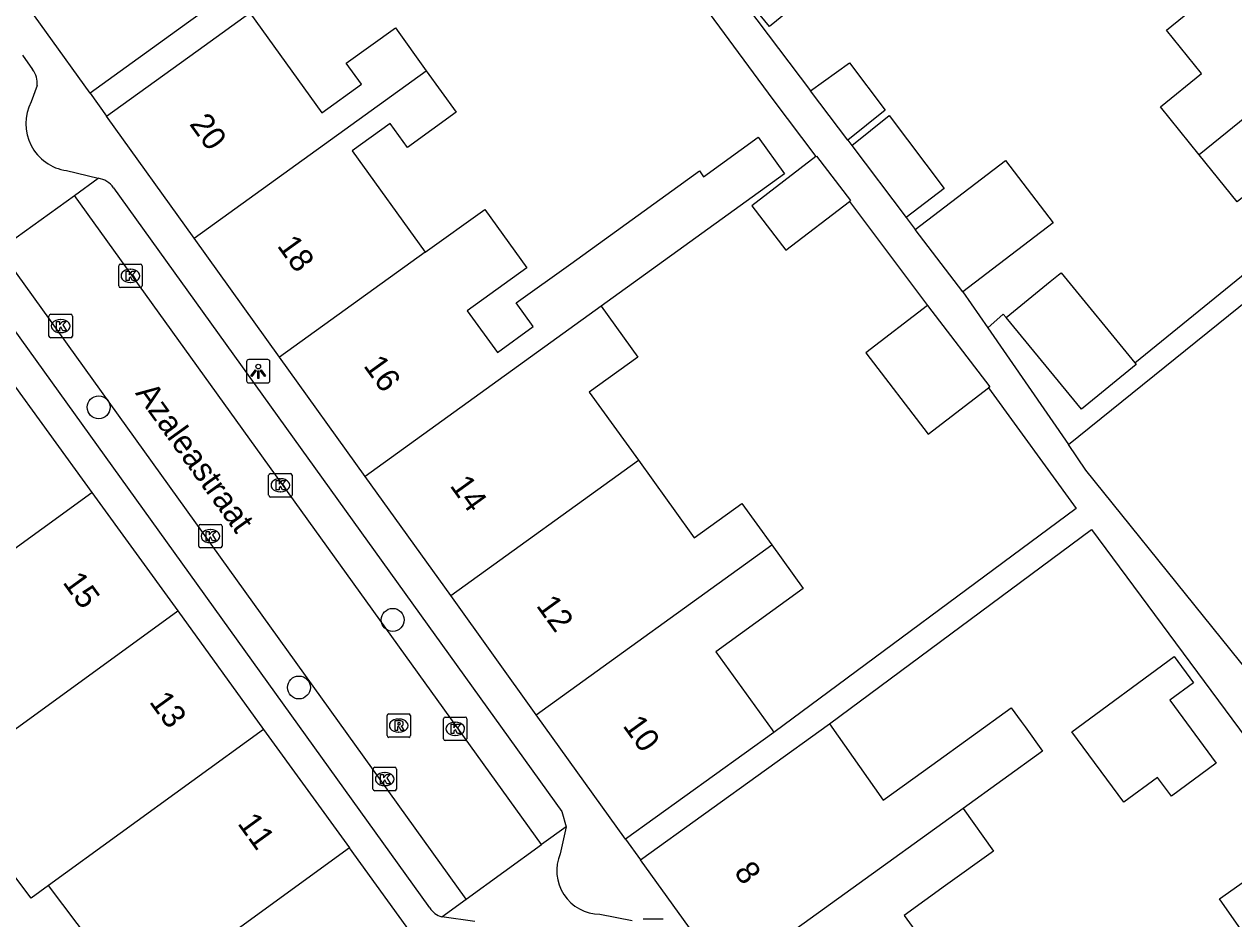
# Model space of a CAD drawing. Extents: x 161882 to 162509, y 381687 to 382379.
# Drawn here: x 162171.9 to 162223.5, y 381942.8 to 381980.9 of the extents above; entities that cross this region are included whole.
import ezdxf

# ---------------------------------------------------------------- set-up
doc = ezdxf.new("R2010")
doc.units = 0
for name, color, linetype in [('IMGEO_Boom', 7, 'Continuous'), ('IMGEO_Brandkraan', 7, 'Continuous'), ('IMGEO_Kolk', 7, 'Continuous'), ('IMGEO_Lichtpunt', 7, 'Continuous'), ('IMGEO_Openbare_ruimte_label', 7, 'Continuous'), ('IMGEO_Pand', 7, 'Continuous'), ('IMGEO_Pand_nummerreeks', 7, 'Continuous'), ('IMGEO_Rijbaan_lokaal_open', 7, 'Continuous'), ('IMGEO_Rioolput', 7, 'Continuous'), ('IMGEO_Voetpad_open', 7, 'Continuous')]:
    doc.layers.add(name, color=color, linetype=linetype)

msp = doc.modelspace()

# ---------------------------------------------------------------- linework, layer by layer
at = {"layer": 'IMGEO_Boom'}
for centre in [(162175.078, 381964.578), (162187.627, 381955.507), (162183.621, 381952.624)]:
    msp.add_circle(centre, 0.489, dxfattribs=at)
at = {"layer": 'IMGEO_Brandkraan'}
msp.add_line((162198.318, 381942.755), (162199.17, 381942.755), dxfattribs=at)
msp.add_lwpolyline([(162198.318, 381942.755), (162199.17, 381942.755)], dxfattribs=at)
at = {"layer": 'IMGEO_Kolk'}
for p, q in [((162175.93, 381969.757), (162175.93, 381970.609)), ((162176.005, 381970.683), (162176.857, 381970.683)), ((162176.418, 381970.463), (162176.443, 381970.463)), ((162176.931, 381970.609), (162176.931, 381969.757)), ((162176.857, 381969.683), (162176.005, 381969.683)), ((162176.441, 381969.903), (162176.416, 381969.903)), ((162172.955, 381967.616), (162172.955, 381968.468)), ((162173.03, 381968.542), (162173.882, 381968.542)), ((162173.956, 381968.468), (162173.956, 381967.616)), ((162173.443, 381968.322), (162173.468, 381968.322)), ((162173.882, 381967.542), (162173.03, 381967.542)), ((162173.466, 381967.762), (162173.441, 381967.762)), ((162182.331, 381960.823), (162182.331, 381961.675)), ((162182.406, 381961.749), (162183.258, 381961.749)), ((162183.332, 381961.675), (162183.332, 381960.823)), ((162182.819, 381961.529), (162182.844, 381961.529)), ((162183.258, 381960.749), (162182.406, 381960.749)), ((162182.842, 381960.969), (162182.817, 381960.969)), ((162179.346, 381958.655), (162179.346, 381959.507)), ((162179.421, 381959.581), (162180.273, 381959.581)), ((162179.834, 381959.361), (162179.859, 381959.361)), ((162180.347, 381959.507), (162180.347, 381958.655)), ((162180.273, 381958.581), (162179.421, 381958.581)), ((162179.857, 381958.801), (162179.832, 381958.801)), ((162189.867, 381951.359), (162190.719, 381951.359)), ((162189.792, 381950.433), (162189.792, 381951.285)), ((162190.28, 381951.139), (162190.305, 381951.139)), ((162190.793, 381951.285), (162190.793, 381950.433)), ((162190.719, 381950.359), (162189.867, 381950.359)), ((162190.303, 381950.579), (162190.278, 381950.579)), ((162186.783, 381948.291), (162186.783, 381949.143)), ((162186.858, 381949.217), (162187.71, 381949.217)), ((162187.271, 381948.997), (162187.296, 381948.997)), ((162187.784, 381949.143), (162187.784, 381948.291)), ((162187.294, 381948.437), (162187.269, 381948.437)), ((162187.71, 381948.217), (162186.858, 381948.217))]:
    msp.add_line(p, q, dxfattribs=at)
for points in [[(162175.93, 381969.757), (162175.93, 381970.609)], [(162176.005, 381970.683), (162176.857, 381970.683)], [(162176.931, 381970.609), (162176.931, 381969.757)], [(162176.251, 381970.383), (162176.374, 381970.383), (162176.374, 381970.232), (162176.504, 381970.383), (162176.668, 381970.383), (162176.522, 381970.232), (162176.675, 381969.983), (162176.523, 381969.983), (162176.438, 381970.147), (162176.374, 381970.08), (162176.374, 381969.983), (162176.251, 381969.983), (162176.251, 381970.383)], [(162176.857, 381969.683), (162176.005, 381969.683)], [(162172.955, 381967.616), (162172.955, 381968.468)], [(162173.03, 381968.542), (162173.882, 381968.542)], [(162173.956, 381968.468), (162173.956, 381967.616)], [(162173.276, 381968.242), (162173.399, 381968.242), (162173.399, 381968.091), (162173.529, 381968.242), (162173.693, 381968.242), (162173.547, 381968.091), (162173.7, 381967.842), (162173.548, 381967.842), (162173.463, 381968.006), (162173.399, 381967.939), (162173.399, 381967.842), (162173.276, 381967.842), (162173.276, 381968.242)], [(162173.882, 381967.542), (162173.03, 381967.542)], [(162182.331, 381960.823), (162182.331, 381961.675)], [(162182.406, 381961.749), (162183.258, 381961.749)], [(162183.332, 381961.675), (162183.332, 381960.823)], [(162182.652, 381961.449), (162182.775, 381961.449), (162182.775, 381961.298), (162182.905, 381961.449), (162183.069, 381961.449), (162182.923, 381961.298), (162183.076, 381961.049), (162182.924, 381961.049), (162182.839, 381961.213), (162182.775, 381961.146), (162182.775, 381961.049), (162182.652, 381961.049), (162182.652, 381961.449)], [(162183.258, 381960.749), (162182.406, 381960.749)], [(162179.346, 381958.655), (162179.346, 381959.507)], [(162179.421, 381959.581), (162180.273, 381959.581)], [(162179.667, 381959.281), (162179.79, 381959.281), (162179.79, 381959.13), (162179.92, 381959.281), (162180.084, 381959.281), (162179.938, 381959.13), (162180.091, 381958.881), (162179.939, 381958.881), (162179.854, 381959.045), (162179.79, 381958.978), (162179.79, 381958.881), (162179.667, 381958.881), (162179.667, 381959.281)], [(162180.347, 381959.507), (162180.347, 381958.655)], [(162180.273, 381958.581), (162179.421, 381958.581)], [(162189.867, 381951.359), (162190.719, 381951.359)], [(162189.792, 381950.433), (162189.792, 381951.285)], [(162190.113, 381951.059), (162190.236, 381951.059), (162190.236, 381950.908), (162190.366, 381951.059), (162190.53, 381951.059), (162190.384, 381950.908), (162190.537, 381950.659), (162190.385, 381950.659), (162190.3, 381950.823), (162190.236, 381950.756), (162190.236, 381950.659), (162190.113, 381950.659), (162190.113, 381951.059)], [(162190.793, 381951.285), (162190.793, 381950.433)], [(162190.719, 381950.359), (162189.867, 381950.359)], [(162186.783, 381948.291), (162186.783, 381949.143)], [(162186.858, 381949.217), (162187.71, 381949.217)], [(162187.104, 381948.917), (162187.227, 381948.917), (162187.227, 381948.766), (162187.357, 381948.917), (162187.521, 381948.917), (162187.375, 381948.766), (162187.528, 381948.517), (162187.376, 381948.517), (162187.291, 381948.681), (162187.227, 381948.614), (162187.227, 381948.517), (162187.104, 381948.517), (162187.104, 381948.917)], [(162187.784, 381949.143), (162187.784, 381948.291)], [(162187.71, 381948.217), (162186.858, 381948.217)]]:
    msp.add_lwpolyline(points, dxfattribs=at)
for centre, start, end in [((162176.007, 381970.607), 91.552, 178.448), ((162176.007, 381970.607), 91.552, 178.448), ((162176.855, 381970.607), 1.552, 88.448), ((162176.855, 381970.607), 1.552, 88.448), ((162176.007, 381969.759), 181.552, 268.448), ((162176.007, 381969.759), 181.552, 268.448), ((162176.855, 381969.759), 271.552, 358.448), ((162176.855, 381969.759), 271.552, 358.448), ((162173.032, 381968.466), 91.552, 178.448), ((162173.032, 381968.466), 91.552, 178.448), ((162173.88, 381968.466), 1.552, 88.448), ((162173.88, 381968.466), 1.552, 88.448), ((162173.032, 381967.618), 181.552, 268.448), ((162173.032, 381967.618), 181.552, 268.448), ((162173.88, 381967.618), 271.552, 358.448), ((162173.88, 381967.618), 271.552, 358.448), ((162182.408, 381961.673), 91.552, 178.448), ((162182.408, 381961.673), 91.552, 178.448), ((162183.256, 381961.673), 1.552, 88.448), ((162183.256, 381961.673), 1.552, 88.448), ((162182.408, 381960.825), 181.552, 268.448), ((162182.408, 381960.825), 181.552, 268.448), ((162183.256, 381960.825), 271.552, 358.448), ((162183.256, 381960.825), 271.552, 358.448), ((162179.423, 381959.505), 91.552, 178.448), ((162179.423, 381959.505), 91.552, 178.448), ((162180.271, 381959.505), 1.552, 88.448), ((162180.271, 381959.505), 1.552, 88.448), ((162179.423, 381958.657), 181.552, 268.448), ((162179.423, 381958.657), 181.552, 268.448), ((162180.271, 381958.657), 271.552, 358.448), ((162180.271, 381958.657), 271.552, 358.448), ((162189.869, 381951.283), 91.552, 178.448), ((162189.869, 381951.283), 91.552, 178.448), ((162190.717, 381951.283), 1.552, 88.448), ((162190.717, 381951.283), 1.552, 88.448), ((162189.869, 381950.435), 181.552, 268.448), ((162189.869, 381950.435), 181.552, 268.448), ((162190.717, 381950.435), 271.552, 358.448), ((162190.717, 381950.435), 271.552, 358.448), ((162186.86, 381949.141), 91.552, 178.448), ((162186.86, 381949.141), 91.552, 178.448), ((162187.708, 381949.141), 1.552, 88.448), ((162187.708, 381949.141), 1.552, 88.448), ((162186.86, 381948.293), 181.552, 268.448), ((162186.86, 381948.293), 181.552, 268.448), ((162187.708, 381948.293), 271.552, 358.448), ((162187.708, 381948.293), 271.552, 358.448)]:
    msp.add_arc(centre, 0.0765, start, end, dxfattribs=at)
for centre, major_axis, ratio, start_param, end_param in [((162176.417, 381970.183), (-0.387, 0.002), 0.722429, 4.712389, 7.853982), ((162176.442, 381970.183), (-0.39, 0.002), 0.717154, 1.570796, 4.712389), ((162173.442, 381968.042), (-0.387, 0.002), 0.722429, 4.712389, 7.853982), ((162173.467, 381968.042), (-0.39, 0.002), 0.717154, 1.570796, 4.712389), ((162182.818, 381961.249), (-0.387, 0.002), 0.722429, 4.712389, 7.853982), ((162182.843, 381961.249), (-0.39, 0.002), 0.717154, 1.570796, 4.712389), ((162179.833, 381959.081), (-0.387, 0.002), 0.722429, 4.712389, 7.853982), ((162179.858, 381959.081), (-0.39, 0.002), 0.717154, 1.570796, 4.712389), ((162190.279, 381950.859), (-0.387, 0.002), 0.722429, 4.712389, 7.853982), ((162190.304, 381950.859), (-0.39, 0.002), 0.717154, 1.570796, 4.712389), ((162187.27, 381948.717), (-0.387, 0.002), 0.722429, 4.712389, 7.853982), ((162187.295, 381948.717), (-0.39, 0.002), 0.717154, 1.570796, 4.712389)]:
    msp.add_ellipse(centre, major_axis=major_axis, ratio=ratio, start_param=start_param, end_param=end_param, dxfattribs=at)
at = {"layer": 'IMGEO_Lichtpunt'}
for p, q in [((162181.389, 381966.515), (162181.389, 381965.708)), ((162181.389, 381966.515), (162181.389, 381965.708)), ((162182.291, 381966.61), (162181.483, 381966.61)), ((162182.291, 381966.61), (162181.483, 381966.61)), ((162182.385, 381965.708), (162182.385, 381966.515)), ((162182.385, 381965.708), (162182.385, 381966.515)), ((162181.483, 381965.614), (162182.291, 381965.614)), ((162181.483, 381965.614), (162182.291, 381965.614))]:
    msp.add_line(p, q, dxfattribs=at)
for points in [[(162181.763, 381966.179), (162181.802, 381966.151), (162181.614, 381965.889), (162181.576, 381965.916), (162181.763, 381966.179)], [(162181.865, 381966.131), (162181.912, 381966.131), (162181.912, 381965.809), (162181.865, 381965.809), (162181.865, 381966.131)], [(162181.975, 381966.151), (162182.013, 381966.178), (162182.2, 381965.916), (162182.161, 381965.888), (162181.975, 381966.151)]]:
    msp.add_lwpolyline(points, dxfattribs=at)
msp.add_circle((162181.888, 381966.313), 0.0994, dxfattribs=at)
for centre, start, end in [((162181.483, 381966.515), 90, 180), ((162181.483, 381966.515), 90, 180), ((162182.291, 381966.515), 0, 90), ((162182.291, 381966.515), 0, 90), ((162181.483, 381965.708), 180, 270), ((162181.483, 381965.708), 180, 270), ((162182.291, 381965.708), 270, 0), ((162182.291, 381965.708), 270, 360)]:
    msp.add_arc(centre, 0.0946, start, end, dxfattribs=at)
at = {"layer": 'IMGEO_Pand'}
for points in [[(162202.513, 381986.47), (162205.464, 381982.902), (162205.777, 381982.52), (162205.538, 381982.323), (162203.775, 381980.876), (162203.704, 381980.817), (162200.046, 381985.27), (162200.705, 381985.811), (162200.969, 381986.028), (162202.108, 381986.963), (162202.513, 381986.47)], [(162232.515, 381983.832), (162222.035, 381975.349)], [(162174.716, 381977.972), (162170.985, 381983.17)], [(162180.808, 381982.369), (162178.91, 381980.999), (162174.716, 381977.972)], [(162222.035, 381975.349), (162220.386, 381977.389), (162222.143, 381978.81), (162220.639, 381980.671), (162222.913, 381982.51)], [(162175.413, 381977.002), (162179.573, 381979.999), (162181.521, 381981.402)], [(162181.521, 381981.402), (162184.595, 381977.135), (162186.287, 381978.354), (162185.642, 381979.251), (162187.741, 381980.763), (162189.059, 381978.933)], [(162205.454, 381978.078), (162207.122, 381979.271), (162208.636, 381977.257), (162207.046, 381975.97)], [(162179.151, 381971.795), (162189.059, 381978.933)], [(162189.059, 381978.933), (162190.337, 381977.159), (162188.256, 381975.66), (162187.522, 381976.679), (162185.899, 381975.51), (162189.013, 381971.188)], [(162207.046, 381975.97), (162205.454, 381978.078)], [(162179.151, 381971.795), (162175.413, 381977.002)], [(162207.219, 381975.741), (162208.808, 381977.028), (162211.155, 381973.905), (162209.538, 381972.671)], [(162229.303, 381974.61), (162227.687, 381976.607), (162223.654, 381973.346), (162222.035, 381975.349)], [(162189.013, 381971.188), (162191.552, 381973.017), (162193.346, 381970.527), (162190.807, 381968.698), (162192.09, 381966.917), (162193.621, 381968.02), (162192.896, 381969.027), (162195.221, 381970.702), (162200.713, 381974.659), (162200.891, 381974.412), (162203.223, 381976.093), (162204.344, 381974.538), (162196.525, 381968.892)], [(162207.219, 381975.741), (162209.538, 381972.671)], [(162205.677, 381975.269), (162202.952, 381973.175), (162204.398, 381971.284), (162207.112, 381973.359)], [(162205.677, 381975.269), (162205.703, 381975.289), (162207.155, 381973.392), (162207.112, 381973.359)], [(162209.92, 381972.165), (162213.771, 381975.111), (162215.809, 381972.446), (162211.958, 381969.501)], [(162211.958, 381969.501), (162209.92, 381972.165)], [(162182.8, 381966.712), (162179.151, 381971.795)], [(162189.013, 381971.188), (162182.8, 381966.712)], [(162213.809, 381968.401), (162215.681, 381969.937), (162216.03, 381970.223), (162216.147, 381970.318), (162219.296, 381966.478)], [(162196.525, 381968.892), (162186.45, 381961.629)], [(162196.525, 381968.892), (162198.089, 381966.721), (162196.011, 381965.224), (162198.108, 381962.315)], [(162210.448, 381968.914), (162207.819, 381966.903), (162210.471, 381963.435), (162213.047, 381965.404)], [(162210.448, 381968.914), (162213.101, 381965.446), (162213.047, 381965.404)], [(162219.296, 381966.478), (162219.353, 381966.408), (162217.015, 381964.491), (162213.809, 381968.401)], [(162186.45, 381961.629), (162182.8, 381966.712)], [(162171.112, 381966), (162174.78, 381960.944)], [(162190.099, 381956.545), (162198.108, 381962.315)], [(162198.108, 381962.315), (162199.336, 381960.612), (162199.591, 381960.257), (162200.492, 381959.008), (162202.529, 381960.475), (162203.804, 381958.705)], [(162190.099, 381956.545), (162186.45, 381961.629)], [(162166.234, 381954.743), (162174.78, 381960.944)], [(162174.78, 381960.944), (162178.448, 381955.888)], [(162193.749, 381951.462), (162203.804, 381958.705)], [(162203.804, 381958.705), (162205.146, 381956.842), (162203.12, 381955.382), (162201.409, 381954.149), (162203.814, 381950.811), (162203.894, 381950.699)], [(162193.749, 381951.462), (162190.099, 381956.545)], [(162168.435, 381948.622), (162168.68, 381948.8), (162178.448, 381955.888)], [(162178.448, 381955.888), (162182.116, 381950.833)], [(162220.263, 381948.79), (162218.824, 381947.729), (162216.609, 381950.731), (162220.966, 381953.944), (162221.791, 381952.825), (162220.788, 381952.086), (162222.769, 381949.4), (162220.855, 381947.988), (162220.263, 381948.79)], [(162197.561, 381946.152), (162193.749, 381951.462)], [(162206.259, 381951.071), (162208.553, 381947.822), (162210.624, 381949.314), (162214.016, 381951.758), (162214.442, 381951.166), (162214.607, 381950.938), (162215.354, 381949.9), (162211.962, 381947.457)], [(162182.116, 381950.833), (162172.942, 381944.178)], [(162182.116, 381950.833), (162185.784, 381945.777)], [(162198.203, 381945.276), (162206.259, 381951.071)], [(162203.894, 381950.699), (162197.561, 381946.152)], [(162172.942, 381944.178), (162172.196, 381943.637), (162169.811, 381946.798), (162168.435, 381948.622)], [(162211.962, 381947.457), (162201.866, 381940.184)], [(162211.962, 381947.457), (162213.266, 381945.647), (162211.221, 381944.174), (162209.457, 381942.903), (162211.822, 381939.62)], [(162224.7, 381941.042), (162223.336, 381942.994), (162222.907, 381943.607), (162226.816, 381946.365), (162228.677, 381943.848)], [(162185.784, 381945.777), (162180.044, 381941.612), (162176.016, 381938.823)], [(162189.54, 381940.599), (162185.784, 381945.777)], [(162201.866, 381940.184), (162198.203, 381945.276)], [(162176.016, 381938.823), (162174.783, 381940.488), (162175.389, 381940.937), (162172.942, 381944.178)]]:
    msp.add_lwpolyline(points, dxfattribs=at)
at = {"layer": 'IMGEO_Rijbaan_lokaal_open'}
for points in [[(162171.83, 381979.598), (162172.257, 381978.986)], [(162172.446, 381978.298), (162172.195, 381977.605)], [(162173.707, 381974.674), (162175.055, 381974.344)], [(162174.049, 381973.615), (162175.055, 381974.344)], [(162170.834, 381971.302), (162174.049, 381973.615)], [(162193.973, 381945.919), (162174.049, 381973.615)], [(162190.764, 381943.599), (162170.834, 381971.302)], [(162195.028, 381946.682), (162193.973, 381945.919)], [(162195.028, 381946.682), (162194.772, 381945.533)], [(162190.764, 381943.599), (162193.973, 381945.919)], [(162189.716, 381942.842), (162190.764, 381943.599)], [(162191.13, 381942.643), (162189.716, 381942.842)], [(162196.463, 381942.947), (162197.845, 381942.684)]]:
    msp.add_lwpolyline(points, dxfattribs=at)
for centre, radius, start, end in [((162171.583, 381978.431), 0.873, 351.2551, 39.4665), ((162173.984, 381976.673), 2.018, 152.4796, 262.0956), ((162196.485, 381944.807), 1.86, 157.0387, 269.3231)]:
    msp.add_arc(centre, radius, start, end, dxfattribs=at)
at = {"layer": 'IMGEO_Rioolput'}
for p, q in [((162187.381, 381950.571), (162187.381, 381951.423)), ((162187.456, 381951.497), (162188.308, 381951.497)), ((162188.382, 381951.423), (162188.382, 381950.571)), ((162187.869, 381951.277), (162187.894, 381951.277)), ((162188.308, 381950.497), (162187.456, 381950.497)), ((162187.892, 381950.717), (162187.867, 381950.717))]:
    msp.add_line(p, q, dxfattribs=at)
for points in [[(162187.381, 381950.571), (162187.381, 381951.423)], [(162187.456, 381951.497), (162188.308, 381951.497)], [(162188.382, 381951.423), (162188.382, 381950.571)], [(162187.97, 381951.195), (162187.718, 381951.197), (162187.718, 381950.797)], [(162187.718, 381950.797), (162187.842, 381950.797), (162187.842, 381950.959), (162187.853, 381950.959)], [(162187.896, 381951.116), (162187.842, 381951.116), (162187.842, 381951.035)], [(162187.842, 381951.035), (162187.894, 381951.035)], [(162187.9, 381950.93), (162187.971, 381950.797), (162188.111, 381950.797), (162188.046, 381950.923)], [(162188.308, 381950.497), (162187.456, 381950.497)]]:
    msp.add_lwpolyline(points, dxfattribs=at)
for centre, radius, start, end in [((162187.458, 381951.421), 0.0765, 91.552, 178.448), ((162187.458, 381951.421), 0.0765, 91.552, 178.448), ((162188.306, 381951.421), 0.0765, 1.552, 88.448), ((162188.306, 381951.421), 0.0765, 1.552, 88.448), ((162187.852, 381950.906), 0.0533, 26.0293, 88.6989), ((162187.878, 381951.224), 0.19, 274.7715, 282.9687), ((162187.902, 381951.02), 0.0964, 77.0061, 93.1865), ((162187.916, 381951.077), 0.0378, 276.6634, 79.6772), ((162187.969, 381951.085), 0.109, 350.3612, 89.416), ((162187.967, 381951.085), 0.112, 277.5842, 350.9817), ((162187.951, 381950.87), 0.108, 29.5134, 73.7905), ((162187.458, 381950.573), 0.0765, 181.552, 268.448), ((162187.458, 381950.573), 0.0765, 181.552, 268.448), ((162188.306, 381950.573), 0.0765, 271.552, 358.448), ((162188.306, 381950.573), 0.0765, 271.552, 358.448)]:
    msp.add_arc(centre, radius, start, end, dxfattribs=at)
for centre, major_axis, ratio, start_param, end_param in [((162187.868, 381950.997), (-0.387, 0.002), 0.722429, 4.712389, 7.853982), ((162187.893, 381950.997), (-0.39, 0.002), 0.717154, 1.570796, 4.712389)]:
    msp.add_ellipse(centre, major_axis=major_axis, ratio=ratio, start_param=start_param, end_param=end_param, dxfattribs=at)
at = {"layer": 'IMGEO_Voetpad_open'}
for points in [[(162193.662, 381995.392), (162192.829, 381994.795), (162194.751, 381992.25), (162198.189, 381987.697), (162205.454, 381978.078)], [(162181.521, 381981.402), (162194.462, 381990.444), (162203.852, 381977.701), (162205.677, 381975.269)], [(162174.716, 381977.972), (162175.413, 381977.002)], [(162207.046, 381975.97), (162207.219, 381975.741)], [(162219.296, 381966.478), (162229.303, 381974.61)], [(162175.715, 381973.938), (162194.84, 381947.327), (162195.028, 381946.682)], [(162216.458, 381962.987), (162230.119, 381973.992)], [(162207.112, 381973.359), (162210.448, 381968.914)], [(162209.538, 381972.671), (162209.92, 381972.165)], [(162189.211, 381943.219), (162170.081, 381969.816)], [(162211.958, 381969.501), (162213.015, 381967.971)], [(162213.015, 381967.971), (162213.676, 381968.547), (162213.809, 381968.401)], [(162213.015, 381967.971), (162216.458, 381962.987)], [(162213.047, 381965.404), (162216.785, 381960.255), (162203.894, 381950.699)], [(162227.249, 381949.444), (162217.209, 381961.9), (162216.458, 381962.987)], [(162206.259, 381951.071), (162217.446, 381959.364), (162228.855, 381943.973)], [(162197.561, 381946.152), (162198.203, 381945.276)]]:
    msp.add_lwpolyline(points, dxfattribs=at)
for centre, radius, start, end in [((162174.936, 381973.411), 0.94, 34.0698, 82.7346), ((162189.935, 381943.662), 0.848, 211.4501, 255.0647)]:
    msp.add_arc(centre, radius, start, end, dxfattribs=at)

# ---------------------------------------------------------------- texts
at = {"layer": 'IMGEO_Openbare_ruimte_label'}
msp.add_text('Azaleastraat', height=1, rotation=305.7241, dxfattribs=at).set_placement((162176.617, 381965.178))
at = {"layer": 'IMGEO_Pand_nummerreeks'}
for s, rotation, p in [('20', 305.7691, (162178.922, 381976.658)), ('18', 305.7691, (162182.663, 381971.465)), ('16', 305.7695, (162186.349, 381966.349)), ('14', 305.7695, (162190.036, 381961.231)), ('15', 305.9586, (162173.512, 381957.105)), ('12', 305.7695, (162193.722, 381956.114)), ('13', 305.9586, (162177.209, 381952.009)), ('10', 305.7695, (162197.413, 381950.99)), ('11', 305.9605, (162180.974, 381946.82)), ('8', 305.7695, (162202.161, 381944.742))]:
    msp.add_text(s, height=1, rotation=rotation, dxfattribs=at).set_placement(p)

doc.saveas('drawing.dxf')
